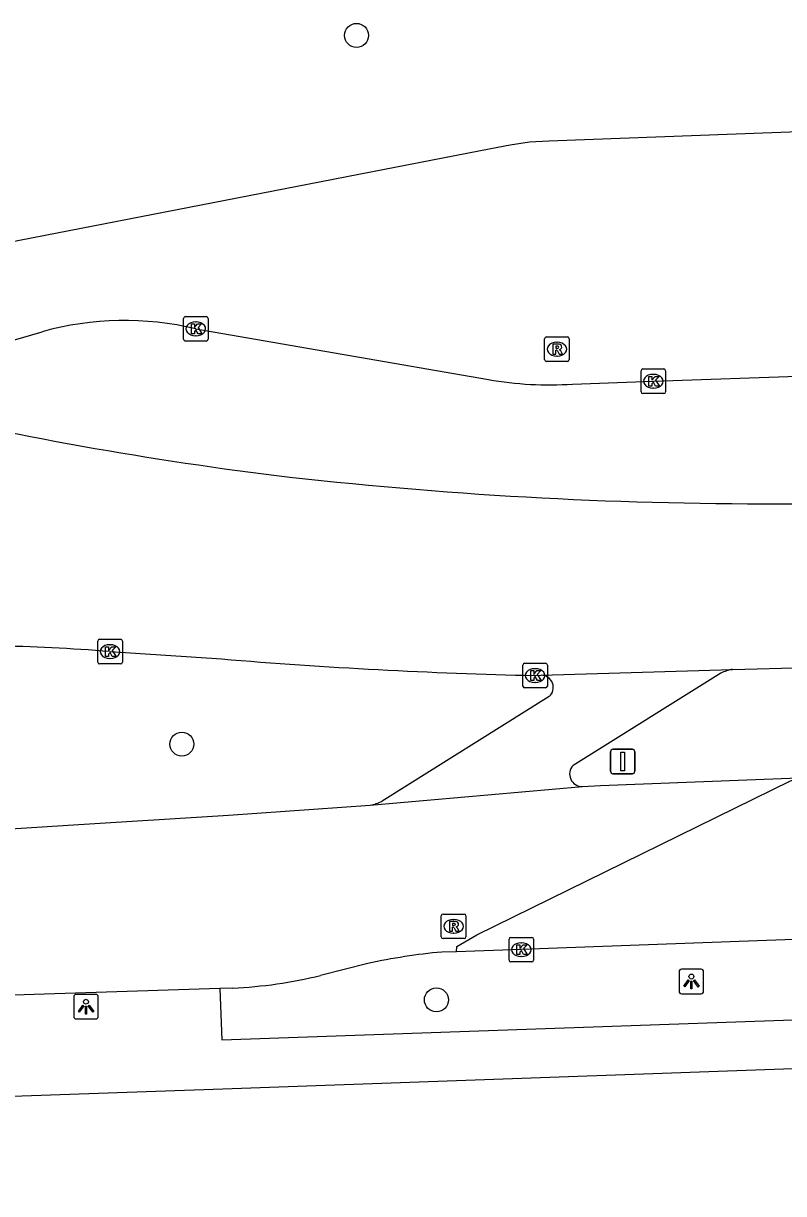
# Model space of a CAD drawing. Extents: x 160557 to 161245, y 385330 to 386505.
# Drawn here: x 160817.25 to 160848.21, y 386435.2 to 386482.86 of the extents above; entities that cross this region are included whole.
import ezdxf

# ---------------------------------------------------------------- set-up
doc = ezdxf.new("R2010")
doc.units = 0
for name, color, linetype in [('IMGEO_Boom', 7, 'Continuous'), ('IMGEO_Kolk', 7, 'Continuous'), ('IMGEO_Lichtpunt', 7, 'Continuous'), ('IMGEO_OVBaan_gesloten', 7, 'Continuous'), ('IMGEO_Rijbaan_lokaal_halfverhard', 7, 'Continuous'), ('IMGEO_Rijbaan_lokaal_open', 7, 'Continuous'), ('IMGEO_Rijbaan_regionaal_gesloten', 7, 'Continuous'), ('IMGEO_Rioolput', 7, 'Continuous'), ('IMGEO_Verkeersbordpaal', 7, 'Continuous'), ('IMGEO_Voetpad_open', 7, 'Continuous')]:
    doc.layers.add(name, color=color, linetype=linetype)

msp = doc.modelspace()

# ---------------------------------------------------------------- linework, layer by layer
at = {"layer": 'IMGEO_Boom'}
for centre in [(160830.821, 386482.368), (160823.705, 386453.506), (160834.073, 386443.093)]:
    msp.add_circle(centre, 0.489, dxfattribs=at)
at = {"layer": 'IMGEO_Kolk'}
for p, q in [((160823.773, 386469.993), (160823.773, 386470.845)), ((160823.848, 386470.919), (160824.7, 386470.919)), ((160824.261, 386470.699), (160824.286, 386470.699)), ((160824.774, 386470.845), (160824.774, 386469.993)), ((160824.284, 386470.139), (160824.259, 386470.139)), ((160824.7, 386469.919), (160823.848, 386469.919)), ((160842.407, 386467.858), (160842.407, 386468.71)), ((160842.482, 386468.784), (160843.334, 386468.784)), ((160843.408, 386468.71), (160843.408, 386467.858)), ((160842.895, 386468.564), (160842.92, 386468.564)), ((160843.334, 386467.784), (160842.482, 386467.784)), ((160842.918, 386468.004), (160842.893, 386468.004)), ((160820.281, 386456.849), (160820.281, 386457.701)), ((160820.356, 386457.775), (160821.208, 386457.775)), ((160821.282, 386457.701), (160821.282, 386456.849)), ((160820.769, 386457.555), (160820.794, 386457.555)), ((160821.208, 386456.775), (160820.356, 386456.775)), ((160820.792, 386456.995), (160820.767, 386456.995)), ((160837.666, 386456.8), (160838.518, 386456.8)), ((160837.591, 386455.874), (160837.591, 386456.726)), ((160838.079, 386456.58), (160838.104, 386456.58)), ((160838.592, 386456.726), (160838.592, 386455.874)), ((160838.518, 386455.8), (160837.666, 386455.8)), ((160838.102, 386456.02), (160838.077, 386456.02)), ((160837.03, 386444.711), (160837.03, 386445.563)), ((160837.105, 386445.637), (160837.957, 386445.637)), ((160837.518, 386445.417), (160837.543, 386445.417)), ((160838.031, 386445.563), (160838.031, 386444.711)), ((160837.541, 386444.857), (160837.516, 386444.857)), ((160837.957, 386444.637), (160837.105, 386444.637))]:
    msp.add_line(p, q, dxfattribs=at)
for points in [[(160823.773, 386469.993), (160823.773, 386470.845)], [(160823.848, 386470.919), (160824.7, 386470.919)], [(160824.094, 386470.619), (160824.217, 386470.619), (160824.217, 386470.468), (160824.347, 386470.619), (160824.511, 386470.619), (160824.365, 386470.468), (160824.518, 386470.219), (160824.366, 386470.219), (160824.281, 386470.383), (160824.217, 386470.316), (160824.217, 386470.219), (160824.094, 386470.219), (160824.094, 386470.619)], [(160824.774, 386470.845), (160824.774, 386469.993)], [(160824.7, 386469.919), (160823.848, 386469.919)], [(160842.407, 386467.858), (160842.407, 386468.71)], [(160842.482, 386468.784), (160843.334, 386468.784)], [(160843.408, 386468.71), (160843.408, 386467.858)], [(160842.728, 386468.484), (160842.851, 386468.484), (160842.851, 386468.333), (160842.981, 386468.484), (160843.145, 386468.484), (160842.999, 386468.333), (160843.152, 386468.084), (160843, 386468.084), (160842.915, 386468.248), (160842.851, 386468.181), (160842.851, 386468.084), (160842.728, 386468.084), (160842.728, 386468.484)], [(160843.334, 386467.784), (160842.482, 386467.784)], [(160820.281, 386456.849), (160820.281, 386457.701)], [(160820.356, 386457.775), (160821.208, 386457.775)], [(160821.282, 386457.701), (160821.282, 386456.849)], [(160820.602, 386457.475), (160820.725, 386457.475), (160820.725, 386457.324), (160820.855, 386457.475), (160821.019, 386457.475), (160820.873, 386457.324), (160821.026, 386457.075), (160820.874, 386457.075), (160820.789, 386457.239), (160820.725, 386457.172), (160820.725, 386457.075), (160820.602, 386457.075), (160820.602, 386457.475)], [(160821.208, 386456.775), (160820.356, 386456.775)], [(160837.666, 386456.8), (160838.518, 386456.8)], [(160837.591, 386455.874), (160837.591, 386456.726)], [(160837.912, 386456.5), (160838.035, 386456.5), (160838.035, 386456.349), (160838.165, 386456.5), (160838.329, 386456.5), (160838.183, 386456.349), (160838.336, 386456.1), (160838.184, 386456.1), (160838.099, 386456.264), (160838.035, 386456.197), (160838.035, 386456.1), (160837.912, 386456.1), (160837.912, 386456.5)], [(160838.592, 386456.726), (160838.592, 386455.874)], [(160838.518, 386455.8), (160837.666, 386455.8)], [(160837.03, 386444.711), (160837.03, 386445.563)], [(160837.105, 386445.637), (160837.957, 386445.637)], [(160837.351, 386445.337), (160837.474, 386445.337), (160837.474, 386445.186), (160837.604, 386445.337), (160837.768, 386445.337), (160837.622, 386445.186), (160837.775, 386444.937), (160837.623, 386444.937), (160837.538, 386445.101), (160837.474, 386445.034), (160837.474, 386444.937), (160837.351, 386444.937), (160837.351, 386445.337)], [(160838.031, 386445.563), (160838.031, 386444.711)], [(160837.957, 386444.637), (160837.105, 386444.637)]]:
    msp.add_lwpolyline(points, dxfattribs=at)
for centre, start, end in [((160823.85, 386470.843), 91.552, 178.448), ((160823.85, 386470.843), 91.552, 178.448), ((160824.698, 386470.843), 1.552, 88.448), ((160824.698, 386470.843), 1.552, 88.448), ((160823.85, 386469.995), 181.552, 268.448), ((160823.85, 386469.995), 181.552, 268.448), ((160824.698, 386469.995), 271.552, 358.448), ((160824.698, 386469.995), 271.552, 358.448), ((160842.484, 386468.708), 91.552, 178.448), ((160842.484, 386468.708), 91.552, 178.448), ((160843.332, 386468.708), 1.552, 88.448), ((160843.332, 386468.708), 1.552, 88.448), ((160842.484, 386467.86), 181.552, 268.448), ((160842.484, 386467.86), 181.552, 268.448), ((160843.332, 386467.86), 271.552, 358.448), ((160843.332, 386467.86), 271.552, 358.448), ((160820.358, 386457.699), 91.552, 178.448), ((160820.358, 386457.699), 91.552, 178.448), ((160821.206, 386457.699), 1.552, 88.448), ((160821.206, 386457.699), 1.552, 88.448), ((160820.358, 386456.851), 181.552, 268.448), ((160820.358, 386456.851), 181.552, 268.448), ((160821.206, 386456.851), 271.552, 358.448), ((160821.206, 386456.851), 271.552, 358.448), ((160837.668, 386456.724), 91.552, 178.448), ((160837.668, 386456.724), 91.552, 178.448), ((160838.516, 386456.724), 1.552, 88.448), ((160838.516, 386456.724), 1.552, 88.448), ((160837.668, 386455.876), 181.552, 268.448), ((160837.668, 386455.876), 181.552, 268.448), ((160838.516, 386455.876), 271.552, 358.448), ((160838.516, 386455.876), 271.552, 358.448), ((160837.107, 386445.561), 91.552, 178.448), ((160837.107, 386445.561), 91.552, 178.448), ((160837.955, 386445.561), 1.552, 88.448), ((160837.955, 386445.561), 1.552, 88.448), ((160837.107, 386444.713), 181.552, 268.448), ((160837.107, 386444.713), 181.552, 268.448), ((160837.955, 386444.713), 271.552, 358.448), ((160837.955, 386444.713), 271.552, 358.448)]:
    msp.add_arc(centre, 0.0765, start, end, dxfattribs=at)
for centre, major_axis, ratio, start_param, end_param in [((160824.26, 386470.419), (-0.387, 0.002), 0.722429, 4.712389, 7.853982), ((160824.285, 386470.419), (-0.39, 0.002), 0.717154, 1.570796, 4.712389), ((160842.894, 386468.284), (-0.387, 0.002), 0.722429, 4.712389, 7.853982), ((160842.919, 386468.284), (-0.39, 0.002), 0.717154, 1.570796, 4.712389), ((160820.768, 386457.275), (-0.387, 0.002), 0.722429, 4.712389, 7.853982), ((160820.793, 386457.275), (-0.39, 0.002), 0.717154, 1.570796, 4.712389), ((160838.078, 386456.3), (-0.387, 0.002), 0.722429, 4.712389, 7.853982), ((160838.103, 386456.3), (-0.39, 0.002), 0.717154, 1.570796, 4.712389), ((160837.517, 386445.137), (-0.387, 0.002), 0.722429, 4.712389, 7.853982), ((160837.542, 386445.137), (-0.39, 0.002), 0.717154, 1.570796, 4.712389)]:
    msp.add_ellipse(centre, major_axis=major_axis, ratio=ratio, start_param=start_param, end_param=end_param, dxfattribs=at)
at = {"layer": 'IMGEO_Lichtpunt'}
for p, q in [((160843.959, 386444.243), (160843.959, 386443.436)), ((160843.959, 386444.243), (160843.959, 386443.436)), ((160844.861, 386444.338), (160844.053, 386444.338)), ((160844.861, 386444.338), (160844.053, 386444.338)), ((160844.955, 386443.436), (160844.955, 386444.243)), ((160844.955, 386443.436), (160844.955, 386444.243)), ((160819.305, 386443.218), (160819.305, 386442.411)), ((160819.305, 386443.218), (160819.305, 386442.411)), ((160820.207, 386443.313), (160819.399, 386443.313)), ((160820.207, 386443.313), (160819.399, 386443.313)), ((160820.301, 386442.411), (160820.301, 386443.218)), ((160820.301, 386442.411), (160820.301, 386443.218)), ((160844.053, 386443.342), (160844.861, 386443.342)), ((160844.053, 386443.342), (160844.861, 386443.342)), ((160819.399, 386442.317), (160820.207, 386442.317)), ((160819.399, 386442.317), (160820.207, 386442.317))]:
    msp.add_line(p, q, dxfattribs=at)
for points in [[(160844.333, 386443.907), (160844.372, 386443.879), (160844.184, 386443.617), (160844.146, 386443.644), (160844.333, 386443.907)], [(160844.545, 386443.879), (160844.583, 386443.906), (160844.77, 386443.644), (160844.731, 386443.616), (160844.545, 386443.879)], [(160844.435, 386443.859), (160844.482, 386443.859), (160844.482, 386443.537), (160844.435, 386443.537), (160844.435, 386443.859)], [(160819.679, 386442.882), (160819.718, 386442.854), (160819.53, 386442.592), (160819.492, 386442.619), (160819.679, 386442.882)], [(160819.781, 386442.834), (160819.828, 386442.834), (160819.828, 386442.512), (160819.781, 386442.512), (160819.781, 386442.834)], [(160819.891, 386442.854), (160819.929, 386442.881), (160820.116, 386442.619), (160820.077, 386442.591), (160819.891, 386442.854)]]:
    msp.add_lwpolyline(points, dxfattribs=at)
for centre in [(160844.458, 386444.041), (160819.804, 386443.016)]:
    msp.add_circle(centre, 0.0994, dxfattribs=at)
for centre, start, end in [((160844.053, 386444.243), 90, 180), ((160844.053, 386444.243), 90, 180), ((160844.861, 386444.243), 0, 90), ((160844.861, 386444.243), 0, 90), ((160844.053, 386443.436), 180, 270), ((160844.053, 386443.436), 180, 270), ((160844.861, 386443.436), 270, 0), ((160844.861, 386443.436), 270, 360), ((160819.399, 386443.218), 90, 180), ((160819.399, 386443.218), 90, 180), ((160820.207, 386443.218), 0, 90), ((160820.207, 386443.218), 0, 90), ((160819.399, 386442.411), 180, 270), ((160819.399, 386442.411), 180, 270), ((160820.207, 386442.411), 270, 0), ((160820.207, 386442.411), 270, 360)]:
    msp.add_arc(centre, 0.0946, start, end, dxfattribs=at)
at = {"layer": 'IMGEO_OVBaan_gesloten'}
for points in [[(160846.133, 386456.55), (160852.127, 386456.713), (160872.596, 386457.423), (160891.121, 386458.065), (160907.581, 386458.638), (160924.605, 386459.241), (160924.9, 386459.274)], [(160820.782, 386457.275), (160825.318, 386456.978)], [(160838.092, 386456.3), (160838.335, 386456.31)], [(160838.335, 386456.31), (160846.133, 386456.55)]]:
    msp.add_lwpolyline(points, dxfattribs=at)
for centre, radius, start, end in [((160845.357, 386609.138), 145.78, 256.47747, 263.20061), ((160847.591, 386638.402), 175.107, 263.60854, 270.35565), ((160814.852, 386384.348), 73.167, 85.35092, 92.79009), ((160842.81, 386665.863), 209.616, 265.21326, 268.71032)]:
    msp.add_arc(centre, radius, start, end, dxfattribs=at)
at = {"layer": 'IMGEO_Rijbaan_lokaal_halfverhard'}
for points in [[(160845.656, 386456.391), (160839.64, 386452.64)], [(160838.667, 386455.441), (160831.863, 386451.182)]]:
    msp.add_lwpolyline(points, dxfattribs=at)
for centre, radius, start, end in [((160838.335, 386455.812), 0.498, 311.7949, 90.0236), ((160846.317, 386455.204), 1.358, 97.7685, 119.1014), ((160840.008, 386452.289), 0.509, 136.3293, 271.3482), ((160831.103, 386452.71), 1.707, 279.1461, 296.4537)]:
    msp.add_arc(centre, radius, start, end, dxfattribs=at)
at = {"layer": 'IMGEO_Rijbaan_lokaal_open'}
for points in [[(160834.889, 386445.05), (160834.902, 386445.264), (160835.715, 386445.741), (160841.687, 386448.669), (160848.499, 386452.009), (160848.661, 386452.071), (160848.813, 386452.129)], [(160840.02, 386451.78), (160840.76, 386451.824), (160848.813, 386452.129)], [(160831.374, 386451.025), (160840.02, 386451.78)], [(160699.51, 386445.745), (160700.83, 386445.849), (160714.11, 386446.348), (160714.461, 386446.361), (160732.021, 386447.013), (160765.559, 386448.179), (160769.785, 386448.34), (160776.608, 386448.576), (160790.065, 386449.068), (160797.785, 386449.346), (160801.984, 386449.504), (160816.307, 386450.025), (160819.297, 386450.219), (160825.608, 386450.611), (160831.374, 386451.025)], [(160852.709, 386445.698), (160837.531, 386445.137), (160834.889, 386445.05)], [(160834.889, 386445.05), (160834.295, 386445.041)], [(160831.287, 386444.58), (160829.358, 386444.089)], [(160825.259, 386443.557), (160814.75, 386443.213), (160810.456, 386443.066), (160788.91, 386442.266), (160772.388, 386441.702), (160754.892, 386441.029), (160732.288, 386440.249), (160714.726, 386439.608), (160709.567, 386439.438)], [(160825.769, 386443.57), (160825.259, 386443.557)]]:
    msp.add_lwpolyline(points, dxfattribs=at)
for centre, radius, start, end in [((160836.763, 386418.892), 26.265, 95.3921, 102.0343), ((160824.917, 386462.129), 18.578, 272.6277, 283.8292)]:
    msp.add_arc(centre, radius, start, end, dxfattribs=at)
at = {"layer": 'IMGEO_Rijbaan_regionaal_gesloten'}
for points in [[(160921.818, 386481.093), (160896.73, 386480.18), (160864.445, 386479.03), (160838.648, 386478.062), (160837.869, 386478.02), (160837.081, 386477.898), (160836.288, 386477.743), (160811.698, 386472.965), (160808.771, 386472.316), (160806.435, 386471.747), (160802.728, 386470.749)], [(160839.618, 386468.169), (160842.908, 386468.284), (160855.43, 386468.718), (160863.416, 386468.996), (160882.906, 386469.728), (160903.368, 386470.494), (160922.923, 386471.196), (160923.256, 386471.208)], [(160811.192, 386468.309), (160818.012, 386470.303)], [(160824.274, 386470.419), (160836.192, 386468.353)]]:
    msp.add_lwpolyline(points, dxfattribs=at)
for centre, radius, start, end in [((160821.37, 386458.108), 12.648, 76.7267, 105.3958), ((160838.666, 386482.437), 14.3, 260.0358, 273.8158)]:
    msp.add_arc(centre, radius, start, end, dxfattribs=at)
at = {"layer": 'IMGEO_Rioolput'}
for p, q in [((160838.556, 386470.091), (160839.408, 386470.091)), ((160838.481, 386469.165), (160838.481, 386470.017)), ((160838.969, 386469.871), (160838.994, 386469.871)), ((160839.482, 386470.017), (160839.482, 386469.165)), ((160838.992, 386469.311), (160838.967, 386469.311)), ((160839.408, 386469.091), (160838.556, 386469.091)), ((160834.273, 386445.661), (160834.273, 386446.513)), ((160834.348, 386446.587), (160835.2, 386446.587)), ((160834.761, 386446.367), (160834.786, 386446.367)), ((160835.274, 386446.513), (160835.274, 386445.661)), ((160834.784, 386445.807), (160834.759, 386445.807)), ((160835.2, 386445.587), (160834.348, 386445.587))]:
    msp.add_line(p, q, dxfattribs=at)
for points in [[(160838.556, 386470.091), (160839.408, 386470.091)], [(160838.481, 386469.165), (160838.481, 386470.017)], [(160839.07, 386469.789), (160838.818, 386469.791), (160838.818, 386469.391)], [(160838.996, 386469.71), (160838.942, 386469.71), (160838.942, 386469.629)], [(160838.942, 386469.629), (160838.994, 386469.629)], [(160839.482, 386470.017), (160839.482, 386469.165)], [(160838.818, 386469.391), (160838.942, 386469.391), (160838.942, 386469.553), (160838.953, 386469.553)], [(160839, 386469.524), (160839.071, 386469.391), (160839.211, 386469.391), (160839.146, 386469.517)], [(160839.408, 386469.091), (160838.556, 386469.091)], [(160834.273, 386445.661), (160834.273, 386446.513)], [(160834.348, 386446.587), (160835.2, 386446.587)], [(160834.862, 386446.285), (160834.61, 386446.287), (160834.61, 386445.887)], [(160835.274, 386446.513), (160835.274, 386445.661)], [(160834.61, 386445.887), (160834.734, 386445.887), (160834.734, 386446.049), (160834.745, 386446.049)], [(160834.788, 386446.206), (160834.734, 386446.206), (160834.734, 386446.125)], [(160834.734, 386446.125), (160834.786, 386446.125)], [(160834.792, 386446.02), (160834.863, 386445.887), (160835.003, 386445.887), (160834.938, 386446.013)], [(160835.2, 386445.587), (160834.348, 386445.587)]]:
    msp.add_lwpolyline(points, dxfattribs=at)
for centre, radius, start, end in [((160838.558, 386470.015), 0.0765, 91.552, 178.448), ((160838.558, 386470.015), 0.0765, 91.552, 178.448), ((160839.406, 386470.015), 0.0765, 1.552, 88.448), ((160839.406, 386470.015), 0.0765, 1.552, 88.448), ((160838.978, 386469.818), 0.19, 274.7715, 282.9687), ((160839.002, 386469.614), 0.0964, 77.0061, 93.1865), ((160839.016, 386469.671), 0.0378, 276.6634, 79.6772), ((160839.069, 386469.679), 0.109, 350.3612, 89.416), ((160839.067, 386469.679), 0.112, 277.5842, 350.9817), ((160838.558, 386469.167), 0.0765, 181.552, 268.448), ((160838.558, 386469.167), 0.0765, 181.552, 268.448), ((160838.952, 386469.5), 0.0533, 26.0293, 88.6989), ((160839.051, 386469.464), 0.108, 29.5134, 73.7905), ((160839.406, 386469.167), 0.0765, 271.552, 358.448), ((160839.406, 386469.167), 0.0765, 271.552, 358.448), ((160834.35, 386446.511), 0.0765, 91.552, 178.448), ((160834.35, 386446.511), 0.0765, 91.552, 178.448), ((160834.861, 386446.175), 0.109, 350.3612, 89.416), ((160835.198, 386446.511), 0.0765, 1.552, 88.448), ((160835.198, 386446.511), 0.0765, 1.552, 88.448), ((160834.744, 386445.996), 0.0533, 26.0293, 88.6989), ((160834.77, 386446.314), 0.19, 274.7715, 282.9687), ((160834.794, 386446.11), 0.0964, 77.0061, 93.1865), ((160834.808, 386446.167), 0.0378, 276.6634, 79.6772), ((160834.859, 386446.175), 0.112, 277.5842, 350.9817), ((160834.843, 386445.96), 0.108, 29.5134, 73.7905), ((160834.35, 386445.663), 0.0765, 181.552, 268.448), ((160834.35, 386445.663), 0.0765, 181.552, 268.448), ((160835.198, 386445.663), 0.0765, 271.552, 358.448), ((160835.198, 386445.663), 0.0765, 271.552, 358.448)]:
    msp.add_arc(centre, radius, start, end, dxfattribs=at)
for centre, major_axis, ratio, start_param, end_param in [((160838.968, 386469.591), (-0.387, 0.002), 0.722429, 4.712389, 7.853982), ((160838.993, 386469.591), (-0.39, 0.002), 0.717154, 1.570796, 4.712389), ((160834.76, 386446.087), (-0.387, 0.002), 0.722429, 4.712389, 7.853982), ((160834.785, 386446.087), (-0.39, 0.002), 0.717154, 1.570796, 4.712389)]:
    msp.add_ellipse(centre, major_axis=major_axis, ratio=ratio, start_param=start_param, end_param=end_param, dxfattribs=at)
at = {"layer": 'IMGEO_Verkeersbordpaal'}
for p, q in [((160841.163, 386452.399), (160841.163, 386453.199)), ((160841.163, 386453.199), (160841.163, 386452.399)), ((160841.263, 386453.299), (160842.053, 386453.299)), ((160842.053, 386453.299), (160841.263, 386453.299)), ((160842.153, 386453.199), (160842.153, 386452.399)), ((160842.153, 386452.399), (160842.153, 386453.199)), ((160842.053, 386452.299), (160841.263, 386452.299)), ((160841.263, 386452.299), (160842.053, 386452.299))]:
    msp.add_line(p, q, dxfattribs=at)
msp.add_lwpolyline([(160841.583, 386453.174), (160841.733, 386453.174), (160841.733, 386452.424), (160841.583, 386452.424), (160841.583, 386453.174)], dxfattribs=at)
for centre, start, end in [((160841.263, 386453.199), 90, 180), ((160841.263, 386453.199), 90, 180), ((160842.053, 386453.199), 0, 90), ((160842.053, 386453.199), 360, 90), ((160841.263, 386452.399), 180, 270), ((160841.263, 386452.399), 180, 270), ((160842.053, 386452.399), 270, 0), ((160842.053, 386452.399), 270, 0)]:
    msp.add_arc(centre, 0.1, start, end, dxfattribs=at)
at = {"layer": 'IMGEO_Voetpad_open'}
for points in [[(160825.259, 386443.557), (160825.332, 386441.461), (160886.196, 386443.598), (160924.485, 386445.112), (160926.308, 386445.166), (160926.175, 386448.04)], [(160972.126, 386444.713), (160937.591, 386443.488), (160886.276, 386441.629), (160825.373, 386439.458), (160814.834, 386439.093), (160800.419, 386438.624), (160707.062, 386435.203)]]:
    msp.add_lwpolyline(points, dxfattribs=at)

doc.saveas('drawing.dxf')
